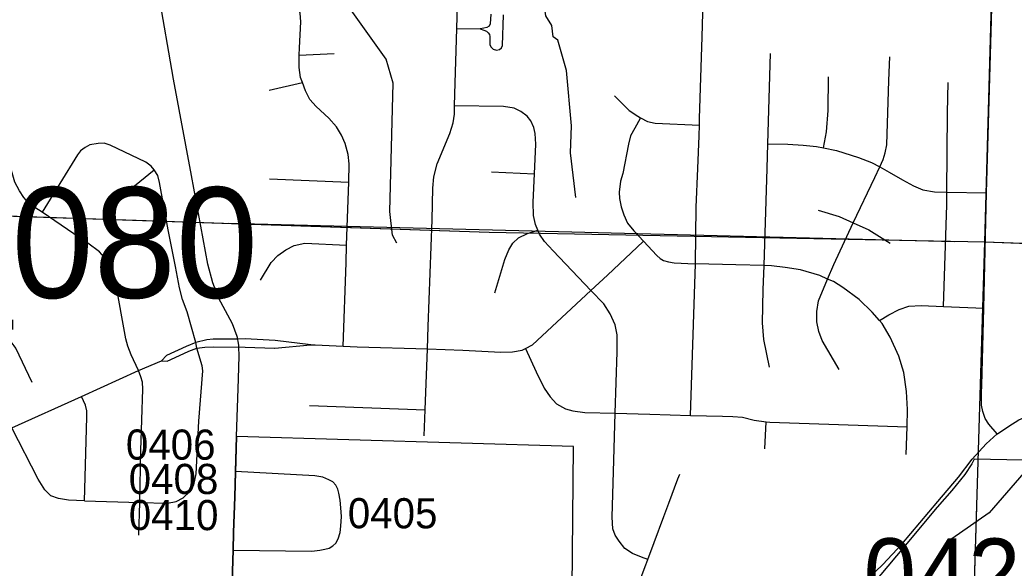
# Model space of a CAD drawing. Extents: x -132.8 to -73.3, y -60 to -26.
# Drawn here: x -119.898 to -118.908, y -50.719 to -50.173 of the extents above; entities that cross this region are included whole.
import ezdxf

# ---------------------------------------------------------------- set-up
doc = ezdxf.new("R2010")
doc.units = 0
for name, color, linetype in [('tdCoCityStreetMajor', 7, 'Continuous'), ('tdCoCityStreetMinor', 7, 'Continuous'), ('tdCoCorpBndry', 7, 'Continuous'), ('tdCoHydroRiver', 7, 'Continuous'), ('tdCoSecRdNmbr', 7, 'Continuous'), ('tdCoSecRteCL', 7, 'Continuous'), ('tdCoSectLine', 7, 'Continuous'), ('tdCoSectLinePart', 7, 'Continuous'), ('tdCoStrucPriMaintName', 7, 'Continuous'), ('tdCoSurfConcUnbanded', 7, 'Continuous'), ('tdCoTwpBndry', 7, 'Continuous'), ('tdCoTwpBndryShd', 7, 'Continuous')]:
    doc.layers.add(name, color=color, linetype=linetype)

msp = doc.modelspace()

# ---------------------------------------------------------------- linework, layer by layer
at = {"layer": 'tdCoCityStreetMajor'}
msp.add_line((-118.92469, -50.58507), (-118.92455, -50.58498), dxfattribs=at)
for points in [[(-118.92469, -50.58507), (-118.93291, -50.57547), (-118.93666, -50.56974), (-118.9391, -50.56291), (-118.94048, -50.5566), (-118.9402, -50.54431), (-118.94002, -50.53699), (-118.93816, -50.45997), (-118.93573, -50.35951), (-118.93532, -50.34522), (-118.93047, -50.17313), (-118.92574, -50.002), (-118.92289, -49.90073)], [(-119.68191, -50.58771), (-119.6801, -50.53021), (-119.67936, -50.50752), (-119.67957, -50.49876), (-119.67961, -50.49692), (-119.68035, -50.49322), (-119.68116, -50.48918), (-119.68134, -50.48828), (-119.68602, -50.47571), (-119.69983, -50.44981), (-119.70575, -50.43477), (-119.71044, -50.41627), (-119.72671, -50.32799), (-119.74472, -50.23206), (-119.74637, -50.22251), (-119.75803, -50.15536), (-119.76, -50.14155), (-119.76124, -50.12799), (-119.76112, -50.12169)], [(-119.06805, -50.7433), (-119.03846, -50.71515), (-119.01976, -50.69501), (-118.98367, -50.65256), (-118.96328, -50.62836), (-118.94973, -50.61041), (-118.93566, -50.59489), (-118.92469, -50.58507)]]:
    msp.add_lwpolyline(points, dxfattribs=at)
at = {"layer": 'tdCoCityStreetMinor'}
for p, q in [((-119.46264, -50.18143), (-119.43956, -50.18205)), ((-119.6195, -50.20805), (-119.5848, -50.2066)), ((-119.15299, -50.29644), (-119.15028, -50.20635)), ((-119.64965, -50.24309), (-119.61646, -50.23534)), ((-119.79781, -50.34987), (-119.76387, -50.32225)), ((-119.64916, -50.33138), (-119.57035, -50.33458)), ((-119.4282, -50.32423), (-119.38545, -50.32626)), ((-119.57238, -50.3972), (-119.57035, -50.33458)), ((-118.97484, -50.34445), (-118.93532, -50.34522)), ((-119.23013, -50.56676), (-119.22524, -50.41572)), ((-118.97808, -50.45832), (-118.93816, -50.45997)), ((-119.72144, -50.4999), (-119.72254, -50.49422)), ((-119.49413, -50.56134), (-119.49194, -50.50061)), ((-119.7797, -50.52218), (-119.75679, -50.51237)), ((-119.83651, -50.54803), (-119.7797, -50.52218)), ((-119.90579, -50.57923), (-119.83651, -50.54803)), ((-119.60925, -50.55676), (-119.49413, -50.56134)), ((-119.49507, -50.58709), (-119.49413, -50.56134)), ((-119.15595, -50.59993), (-119.15484, -50.57306)), ((-119.01538, -50.60561), (-119.01447, -50.57796)), ((-119.83343, -50.65171), (-119.77816, -50.65335)), ((-119.77919, -50.68602), (-119.77816, -50.65335))]:
    msp.add_line(p, q, dxfattribs=at)
for points in [[(-119.6195, -50.20805), (-119.61932, -50.20092), (-119.61809, -50.17503), (-119.61858, -50.1664), (-119.62006, -50.16245), (-119.62302, -50.15851), (-119.6282, -50.15358), (-119.63264, -50.14963), (-119.63535, -50.14519), (-119.63782, -50.13878), (-119.63932, -50.12658)], [(-119.46264, -50.18143), (-119.46153, -50.14665), (-119.46122, -50.13072)], [(-119.22119, -50.27781), (-119.2212, -50.27101), (-119.21853, -50.18982), (-119.21716, -50.14248), (-119.21695, -50.13513)], [(-119.4289, -50.16734), (-119.42948, -50.17695), (-119.43038, -50.1792), (-119.43266, -50.18057), (-119.43586, -50.18133), (-119.43956, -50.18205)], [(-119.43956, -50.18205), (-119.43586, -50.18325), (-119.43327, -50.18427), (-119.43134, -50.18579), (-119.43028, -50.18751), (-119.42971, -50.18958), (-119.42994, -50.19792), (-119.42855, -50.20001), (-119.42661, -50.20215), (-119.42317, -50.20314), (-119.42018, -50.20244), (-119.41824, -50.20082), (-119.41708, -50.19862), (-119.41616, -50.16803)], [(-119.46488, -50.25853), (-119.46473, -50.24702), (-119.46264, -50.18143)], [(-119.61646, -50.23534), (-119.61834, -50.23027), (-119.61982, -50.22041), (-119.6195, -50.20805)], [(-119.0417, -50.3193), (-119.03832, -50.31214), (-119.0361, -50.30549), (-119.03462, -50.29735), (-119.03264, -50.23323), (-119.03166, -50.2098)], [(-119.09774, -50.30044), (-119.09479, -50.28452), (-119.09306, -50.26307), (-119.09257, -50.22978)], [(-119.57035, -50.33458), (-119.56975, -50.31634), (-119.57074, -50.30696), (-119.57395, -50.29611), (-119.5774, -50.28773), (-119.58258, -50.27959), (-119.58998, -50.27096), (-119.6028, -50.25937), (-119.60896, -50.25222), (-119.6134, -50.24359), (-119.61646, -50.23534)], [(-118.97484, -50.34445), (-118.9742, -50.26553), (-118.97346, -50.23545)], [(-119.30573, -50.24852), (-119.291, -50.26305), (-119.28251, -50.26893), (-119.2799, -50.27067)], [(-119.49194, -50.50061), (-119.49112, -50.47809), (-119.48718, -50.37205), (-119.48644, -50.34048), (-119.48545, -50.32914), (-119.48224, -50.31632), (-119.46967, -50.28598), (-119.46646, -50.27563), (-119.46498, -50.267), (-119.46488, -50.25853)], [(-119.38545, -50.32626), (-119.38406, -50.29661), (-119.38455, -50.286), (-119.38603, -50.28008), (-119.38899, -50.27343), (-119.39269, -50.26899), (-119.39886, -50.26406), (-119.40551, -50.26085), (-119.41612, -50.25912), (-119.46488, -50.25853)], [(-119.87554, -50.36447), (-119.88284, -50.35993), (-119.88915, -50.355), (-119.89389, -50.34968), (-119.89823, -50.34317), (-119.90257, -50.33468), (-119.90533, -50.32521), (-119.90868, -50.31121), (-119.91796, -50.26642)], [(-119.2799, -50.27067), (-119.2801, -50.27103), (-119.28556, -50.28091), (-119.28992, -50.28853), (-119.29188, -50.29681), (-119.29738, -50.32588), (-119.29967, -50.33368), (-119.30111, -50.34446), (-119.30067, -50.35092), (-119.29909, -50.35926), (-119.29651, -50.36716), (-119.29277, -50.37535), (-119.28645, -50.38311), (-119.27689, -50.39335), (-119.2636, -50.40753), (-119.26016, -50.41069), (-119.25685, -50.41256), (-119.25211, -50.414), (-119.24622, -50.41472), (-119.22565, -50.4157)], [(-119.2799, -50.27067), (-119.27271, -50.27416), (-119.26531, -50.2759), (-119.22119, -50.27781)], [(-119.22524, -50.41572), (-119.22436, -50.35931), (-119.22262, -50.32098), (-119.22139, -50.28847), (-119.22119, -50.27781)], [(-119.76387, -50.32225), (-119.76703, -50.3185), (-119.77236, -50.31476), (-119.80767, -50.29759), (-119.81379, -50.29582), (-119.8199, -50.29601), (-119.82799, -50.2974), (-119.83273, -50.29996), (-119.83727, -50.30331), (-119.84022, -50.30746), (-119.87554, -50.36447)], [(-119.15688, -50.41767), (-119.15373, -50.32102), (-119.15299, -50.29644)], [(-119.15299, -50.29644), (-119.13301, -50.29661), (-119.11797, -50.29759), (-119.10465, -50.29907), (-119.09774, -50.30044)], [(-119.09774, -50.30044), (-119.08468, -50.30302), (-119.06273, -50.30992), (-119.04991, -50.31486), (-119.0417, -50.3193)], [(-119.72254, -50.49422), (-119.73132, -50.46371), (-119.73566, -50.45148), (-119.73882, -50.43964), (-119.74294, -50.41854), (-119.75006, -50.38203), (-119.75855, -50.33488), (-119.76052, -50.32778), (-119.76387, -50.32225)], [(-119.06795, -50.3751), (-119.0467, -50.3299), (-119.0417, -50.3193)], [(-119.0417, -50.3193), (-119.03215, -50.32447), (-119.01884, -50.33212), (-119.00798, -50.33828), (-118.99886, -50.34223), (-118.98727, -50.3442), (-118.97484, -50.34445)], [(-119.38202, -50.38232), (-119.38431, -50.37675), (-119.38628, -50.36788), (-119.38677, -50.35431), (-119.38545, -50.32626)], [(-118.97808, -50.45832), (-118.97494, -50.35727), (-118.97484, -50.34445)], [(-119.10293, -50.36245), (-119.08197, -50.36886), (-119.06795, -50.3751)], [(-119.7797, -50.52218), (-119.78676, -50.50632), (-119.79031, -50.49784), (-119.79228, -50.49034), (-119.80254, -50.43392), (-119.80609, -50.42228), (-119.81142, -50.41182), (-119.81833, -50.40393), (-119.83016, -50.39525), (-119.83126, -50.39451), (-119.87554, -50.36447)], [(-119.09351, -50.43096), (-119.08739, -50.41646), (-119.06795, -50.3751)], [(-119.06795, -50.3751), (-119.05262, -50.38193), (-119.03117, -50.39525)], [(-119.425, -50.44457), (-119.41489, -50.41153), (-119.41094, -50.40191), (-119.40699, -50.39525), (-119.40132, -50.39007), (-119.3922, -50.38563), (-119.38202, -50.38232)], [(-119.3292, -50.44233), (-119.3668, -50.40289), (-119.37543, -50.39377), (-119.38036, -50.38637), (-119.38202, -50.38232)], [(-119.65829, -50.43199), (-119.64768, -50.41449), (-119.64102, -50.40758), (-119.63289, -50.40191), (-119.6245, -50.39747), (-119.61414, -50.39525), (-119.57238, -50.3972)], [(-119.57589, -50.49771), (-119.57296, -50.41498), (-119.57238, -50.3972)], [(-119.3292, -50.44233), (-119.31282, -50.42704), (-119.27729, -50.39372)], [(-119.15688, -50.41767), (-119.1848, -50.4167), (-119.22524, -50.41572)], [(-119.15126, -50.5188), (-119.15693, -50.49118), (-119.15841, -50.47466), (-119.15767, -50.44186), (-119.15688, -50.41767)], [(-119.09351, -50.43096), (-119.10145, -50.42756), (-119.12068, -50.42188), (-119.13597, -50.41942), (-119.14929, -50.41794), (-119.15688, -50.41767)], [(-119.08197, -50.52102), (-119.09898, -50.49217), (-119.10243, -50.48329), (-119.10441, -50.47342), (-119.10441, -50.46331), (-119.10268, -50.45271), (-119.09351, -50.43096)], [(-119.04195, -50.4721), (-119.04917, -50.46381), (-119.06224, -50.45123), (-119.07827, -50.43939), (-119.08764, -50.43347), (-119.09351, -50.43096)], [(-119.3942, -50.50004), (-119.3873, -50.49659), (-119.3292, -50.44233)], [(-119.30499, -50.56461), (-119.30317, -50.50351), (-119.30293, -50.48649), (-119.30515, -50.47663), (-119.31008, -50.46553), (-119.31649, -50.45567), (-119.3292, -50.44233)], [(-119.04195, -50.4721), (-119.03264, -50.46652), (-119.02229, -50.46134), (-119.01267, -50.45813), (-119.00034, -50.45739), (-118.97808, -50.45832)], [(-119.01447, -50.57796), (-119.0139, -50.56097), (-119.01489, -50.54297), (-119.0176, -50.52398), (-119.02253, -50.5077), (-119.03141, -50.48896), (-119.0393, -50.47515), (-119.04195, -50.4721)], [(-119.8855, -50.53402), (-119.90177, -50.49994), (-119.9035, -50.49737), (-119.90544, -50.49498), (-119.90747, -50.4927), (-119.9098, -50.49073), (-119.91238, -50.48911), (-119.91518, -50.48788), (-119.91811, -50.48705), (-119.92091, -50.48633), (-119.92423, -50.48602), (-119.92738, -50.48584), (-119.93053, -50.48614), (-119.93359, -50.48689), (-119.93652, -50.48808), (-119.94884, -50.49673)], [(-119.60801, -50.49634), (-119.64362, -50.49217), (-119.67336, -50.49053), (-119.68112, -50.4907), (-119.69066, -50.4909), (-119.70526, -50.49098), (-119.71157, -50.49138), (-119.72254, -50.49422)], [(-119.77816, -50.65335), (-119.75063, -50.65417), (-119.7422, -50.65252), (-119.73501, -50.64862), (-119.72884, -50.64286), (-119.72453, -50.63588), (-119.72227, -50.62478), (-119.71939, -50.57238), (-119.71569, -50.52244), (-119.7161, -50.5173), (-119.72144, -50.4999)], [(-119.72254, -50.49422), (-119.73225, -50.49816), (-119.75182, -50.50716), (-119.75679, -50.51237)], [(-119.75679, -50.51237), (-119.75119, -50.51284), (-119.7388, -50.507), (-119.72964, -50.50274), (-119.72144, -50.4999)], [(-119.72144, -50.4999), (-119.71355, -50.49871), (-119.70463, -50.4984), (-119.6735, -50.49875), (-119.6442, -50.4997), (-119.64376, -50.49971), (-119.60841, -50.49638), (-119.60801, -50.49634)], [(-119.60801, -50.49634), (-119.60373, -50.49652), (-119.57589, -50.49771)], [(-119.57589, -50.49771), (-119.5619, -50.49831), (-119.49194, -50.50061)], [(-119.49194, -50.50061), (-119.45684, -50.50176), (-119.41887, -50.50374), (-119.40727, -50.50349), (-119.39766, -50.50176), (-119.3942, -50.50004)], [(-119.3942, -50.50004), (-119.38381, -50.52349), (-119.37567, -50.53976), (-119.36976, -50.54839), (-119.36359, -50.55505), (-119.35447, -50.56023), (-119.34707, -50.5622), (-119.33523, -50.56368), (-119.30499, -50.56461)], [(-119.77816, -50.65335), (-119.77714, -50.60176), (-119.77529, -50.54052), (-119.7757, -50.53354), (-119.77734, -50.5284), (-119.7797, -50.52218)], [(-119.83343, -50.65171), (-119.8309, -50.56838), (-119.83101, -50.56227), (-119.83238, -50.55649), (-119.83651, -50.54803)], [(-118.92455, -50.58498), (-118.91318, -50.57759), (-118.90308, -50.57128), (-118.88131, -50.56181), (-118.85196, -50.55613), (-118.79516, -50.55708), (-118.74561, -50.55928), (-118.70522, -50.57033), (-118.67145, -50.58327)], [(-119.27263, -50.71002), (-119.279, -50.70795), (-119.28788, -50.70425), (-119.29528, -50.69932), (-119.3012, -50.69192), (-119.3049, -50.686), (-119.30736, -50.67959), (-119.3081, -50.668), (-119.30638, -50.61128), (-119.30499, -50.56461)], [(-119.30499, -50.56461), (-119.27062, -50.56566), (-119.23013, -50.56676)], [(-119.23013, -50.56676), (-119.19836, -50.56763), (-119.18776, -50.56787), (-119.17839, -50.56837), (-119.16655, -50.57157), (-119.15484, -50.57306)], [(-119.83343, -50.65171), (-119.84942, -50.65097), (-119.85942, -50.64939), (-119.86678, -50.64676), (-119.87278, -50.64087), (-119.87952, -50.63024), (-119.90579, -50.57923)], [(-119.15484, -50.57306), (-119.15102, -50.57355), (-119.01447, -50.57796)], [(-119.27263, -50.71002), (-119.26635, -50.6934), (-119.25656, -50.6675), (-119.25157, -50.65416), (-119.24252, -50.62999), (-119.24078, -50.62533)], [(-119.31361, -50.81857), (-119.31304, -50.81621), (-119.31112, -50.81121), (-119.29285, -50.76352), (-119.29281, -50.76343), (-119.28694, -50.74789), (-119.27466, -50.71539), (-119.27263, -50.71002)]]:
    msp.add_lwpolyline(points, dxfattribs=at)
at = {"layer": 'tdCoCorpBndry'}
for points in [[(-119.34883, -50.84504), (-119.34669, -50.59768), (-119.68191, -50.58771), (-119.68303, -50.62335), (-119.6838, -50.64784), (-119.68493, -50.68328), (-119.68549, -50.70076), (-119.6875, -50.76374)], [(-118.19752, -50.6254), (-118.94769, -50.61042), (-118.94992, -50.61502), (-118.95702, -50.62553), (-118.9699, -50.64157), (-118.98436, -50.65813), (-119.01801, -50.69835), (-119.09424, -50.78904)]]:
    msp.add_lwpolyline(points, dxfattribs=at)
at = {"layer": 'tdCoHydroRiver'}
for points in [[(-119.52229, -50.39541), (-119.52681, -50.3874), (-119.52933, -50.36367), (-119.52591, -50.23596), (-119.53316, -50.2121), (-119.58774, -50.13497)], [(-119.34429, -50.34972), (-119.34941, -50.3054), (-119.34869, -50.27861), (-119.35352, -50.22325), (-119.36218, -50.19304), (-119.36683, -50.18976), (-119.36811, -50.17868), (-119.37417, -50.16905), (-119.37797, -50.14064)], [(-118.89377, -50.61904), (-118.93285, -50.66374), (-118.96984, -50.68957), (-118.98638, -50.71752), (-119.08576, -50.83317), (-119.12335, -50.88107), (-119.16337, -50.90208), (-119.19091, -50.92816), (-119.23604, -50.96323), (-119.28356, -51.02822), (-119.30158, -51.05298), (-119.33158, -51.11212), (-119.39009, -51.23362), (-119.42395, -51.31948), (-119.4984, -51.44685), (-119.56006, -51.56825), (-119.57531, -51.60728), (-119.58562, -51.63857), (-119.60062, -51.66814), (-119.70588, -51.82623), (-119.72084, -51.85423), (-119.73899, -51.88372), (-119.75228, -51.9086)]]:
    msp.add_lwpolyline(points, dxfattribs=at)
at = {"layer": 'tdCoSecRteCL'}
msp.add_line((-119.68301, -50.62257), (-119.68191, -50.58771), dxfattribs=at)
for points in [[(-119.68549, -50.70076), (-119.68493, -50.68328), (-119.6838, -50.64784), (-119.68301, -50.62257)], [(-119.68549, -50.70076), (-119.60695, -50.702), (-119.59905, -50.70101), (-119.59412, -50.70002), (-119.58993, -50.69879), (-119.58623, -50.69657), (-119.58327, -50.69386), (-119.58081, -50.68966), (-119.57883, -50.68325), (-119.57809, -50.67709), (-119.5776, -50.66722), (-119.57809, -50.65859), (-119.57883, -50.65095), (-119.58007, -50.64404), (-119.5813, -50.6401), (-119.58302, -50.63615), (-119.58623, -50.6327), (-119.59018, -50.63073), (-119.59609, -50.62826), (-119.60399, -50.62703), (-119.68299, -50.62257), (-119.68301, -50.62257)], [(-119.68796, -50.78338), (-119.6875, -50.76374), (-119.68549, -50.70076)]]:
    msp.add_lwpolyline(points, dxfattribs=at)
at = {"layer": 'tdCoSectLine'}
for points in [[(-118.93694, -50.39408), (-118.92306, -49.89468), (-118.90901, -49.38858)], [(-119.92398, -50.36772), (-119.43054, -50.38425), (-118.93694, -50.39408)], [(-118.96636, -51.34945), (-118.95173, -50.87512), (-118.93694, -50.39408)], [(-118.93694, -50.39408), (-117.94228, -50.429)]]:
    msp.add_lwpolyline(points, dxfattribs=at)
at = {"layer": 'tdCoSectLinePart'}
msp.add_lwpolyline([(-118.95028, -50.82788), (-118.94504, -50.65753)], dxfattribs=at)
at = {"layer": 'tdCoSurfConcUnbanded'}
msp.add_line((-119.68301, -50.62257), (-119.68191, -50.58771), dxfattribs=at)
for points in [[(-119.68549, -50.70076), (-119.68493, -50.68328), (-119.6838, -50.64784), (-119.68301, -50.62257)], [(-119.68549, -50.70076), (-119.60695, -50.702), (-119.59905, -50.70101), (-119.59412, -50.70002), (-119.58993, -50.69879), (-119.58623, -50.69657), (-119.58327, -50.69386), (-119.58081, -50.68966), (-119.57883, -50.68325), (-119.57809, -50.67709), (-119.5776, -50.66722), (-119.57809, -50.65859), (-119.57883, -50.65095), (-119.58007, -50.64404), (-119.5813, -50.6401), (-119.58302, -50.63615), (-119.58623, -50.6327), (-119.59018, -50.63073), (-119.59609, -50.62826), (-119.60399, -50.62703), (-119.68299, -50.62257), (-119.68301, -50.62257)], [(-119.68796, -50.78338), (-119.6875, -50.76374), (-119.68549, -50.70076)]]:
    msp.add_lwpolyline(points, dxfattribs=at)
at = {"layer": 'tdCoTwpBndry'}
for points in [[(-120.47012, -50.35617), (-119.92398, -50.36772), (-119.75164, -50.3735)], [(-119.69031, -50.37552), (-118.96696, -50.39348)]]:
    msp.add_lwpolyline(points, dxfattribs=at)
at = {"layer": 'tdCoTwpBndryShd'}
msp.add_lwpolyline([(-120.91911, -50.34667), (-120.42154, -50.3572), (-119.92398, -50.36772), (-119.43054, -50.38425), (-118.93694, -50.39408), (-117.94228, -50.429), (-116.94954, -50.45863), (-115.94944, -50.48304), (-114.99608, -50.51274), (-114.00114, -50.5352), (-112.98652, -50.56418), (-112.00171, -50.59566), (-111.00515, -50.62796), (-110.64057, -50.64274), (-110.0099, -50.65834), (-109.04664, -50.682), (-108.0484, -50.70573), (-107.05486, -50.73586), (-106.05865, -50.75809), (-105.06305, -50.78747), (-104.06669, -50.813)], dxfattribs=at)

# ---------------------------------------------------------------- texts
at = {"layer": 'tdCoSecRdNmbr'}
for s, height, rotation, p in [('0406', 0.03, 359.91067, (-119.7922, -50.61071)), ('0408', 0.03, 359.91067, (-119.78936, -50.64488)), ('0405', 0.03, 359.91067, (-119.57126, -50.67904)), ('0410', 0.03, 359.91067, (-119.78927, -50.68085)), ('0428', 0.07, 359.91119, (-119.0577, -50.75907))]:
    msp.add_text(s, height=height, rotation=rotation, dxfattribs=at).set_placement(p)
at = {"layer": 'tdCoStrucPriMaintName'}
msp.add_text('78____080', height=0.11, dxfattribs=at).set_placement((-120.39685, -50.44971))
msp.add_text('78____080', height=0.11, dxfattribs=at).set_placement((-120.39685, -50.44971))

doc.saveas('drawing.dxf')
